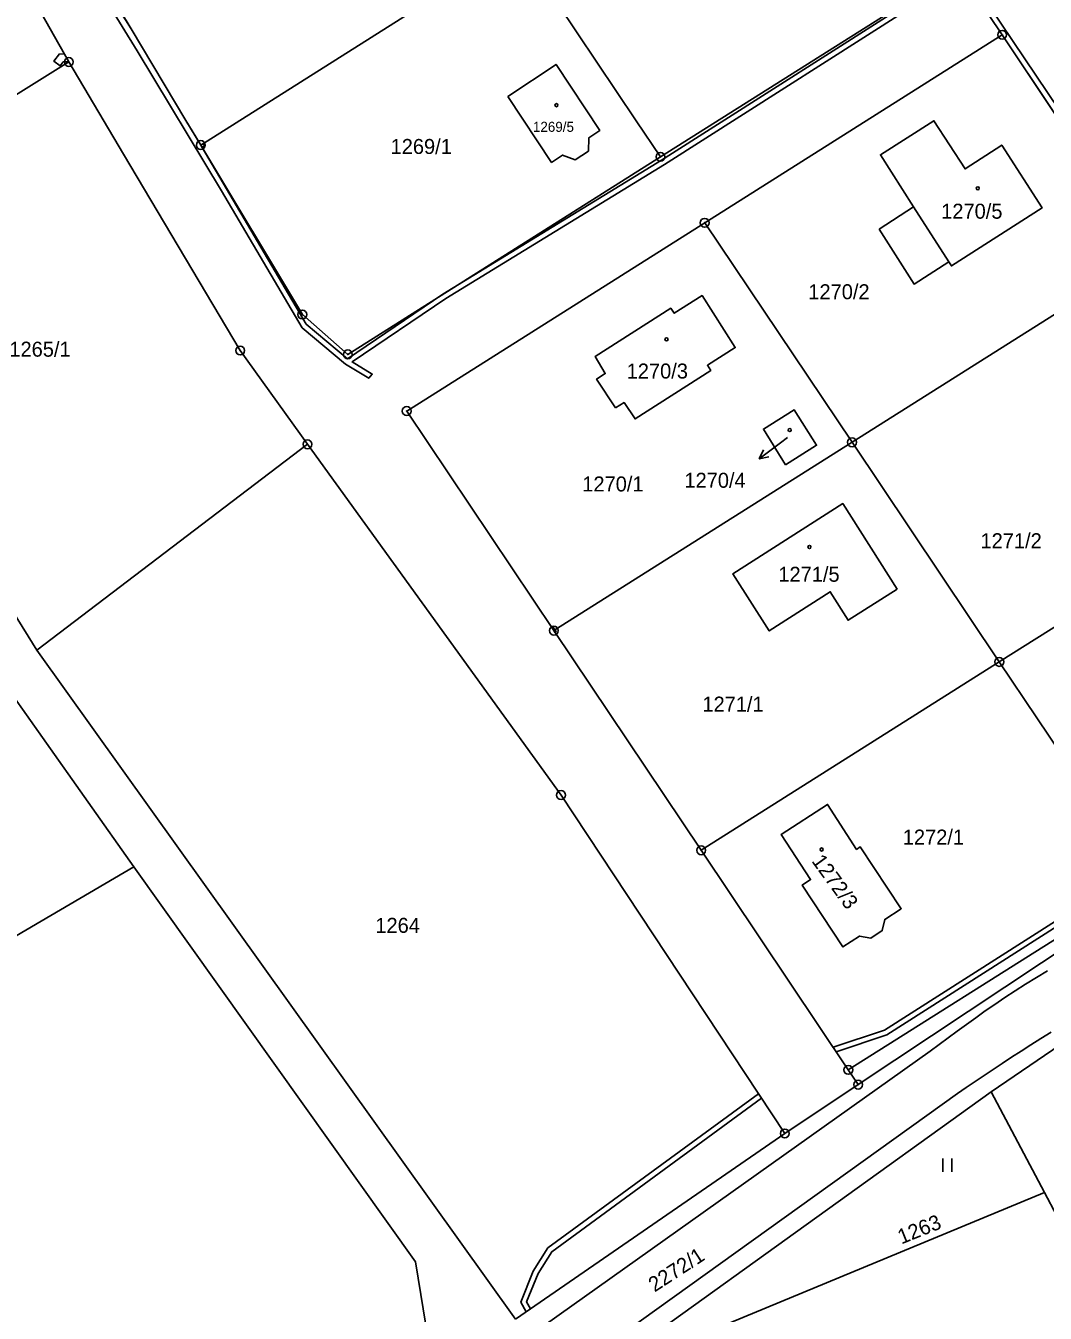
# Model space of a CAD drawing. Extents: x -504988 to -494607, y -1123820 to -1114018.
# Drawn here: x -498332.4 to -498216.7, y -1119413.1 to -1119267 of the extents above; entities that cross this region are included whole.
import ezdxf

# ---------------------------------------------------------------- set-up
doc = ezdxf.new("R2010")
doc.units = 0
for name, color, linetype in [('Hranice parcel', 7, 'Continuous'), ('Parcelní čísla', 7, 'Continuous'), ('Pop  PČ popisy', 7, 'Continuous'), ('Vnitřní kresba', 7, 'Continuous'), ('Věcná břemena k části', 7, 'Continuous'), ('Značky bodu BP', 7, 'Continuous'), ('Značky budov', 7, 'Continuous'), ('Značky kultur', 7, 'Continuous')]:
    doc.layers.add(name, color=color, linetype=linetype)

msp = doc.modelspace()

# ---------------------------------------------------------------- linework, layer by layer
at = {"layer": 'Hranice parcel'}
for p, q in [((-498312.55, -1119280.54), (-498276.55, -1119257.79)), ((-498327.52, -1119271.11), (-498360.07, -1119291.3)), ((-498238.65, -1119314.28), (-498255.37, -1119289.36)), ((-498204.98, -1119293.01), (-498238.65, -1119314.28)), ((-498300.44, -1119314.51), (-498331.16, -1119337.89)), ((-498238.65, -1119314.28), (-498272.48, -1119335.66)), ((-498221.94, -1119339.21), (-498238.65, -1119314.28)), ((-498221.94, -1119339.21), (-498188.36, -1119317.99)), ((-498272.48, -1119335.66), (-498255.77, -1119360.59)), ((-498331.16, -1119337.89), (-498276.83, -1119413.81)), ((-498320.15, -1119362.46), (-498335.79, -1119340.34)), ((-498255.77, -1119360.59), (-498221.94, -1119339.21)), ((-498205.22, -1119364.13), (-498221.94, -1119339.21)), ((-498255.77, -1119360.59), (-498239.07, -1119385.52)), ((-498320.15, -1119362.46), (-498397.28, -1119407.61)), ((-498205.22, -1119364.13), (-498239.07, -1119385.52)), ((-498239.07, -1119385.52), (-498237.95, -1119387.19)), ((-498237.95, -1119387.19), (-498246.28, -1119392.73)), ((-498222.86, -1119388.01), (-498263.33, -1119417.09)), ((-498222.86, -1119388.01), (-498216.82, -1119399.43)), ((-498276.83, -1119413.81), (-498246.28, -1119392.73)), ((-498216.82, -1119399.43), (-498262.51, -1119418.35))]:
    msp.add_line(p, q, dxfattribs=at)
for points in [[(-498350.01, -1119229.11), (-498338.78, -1119251.2), (-498327.52, -1119271.11)], [(-498327.47, -1119255.66), (-498320.46, -1119267.36), (-498314.23, -1119277.75), (-498312.55, -1119280.54)], [(-498260.39, -1119281.88), (-498263.13, -1119277.8), (-498276.55, -1119257.79)], [(-498260.39, -1119281.88), (-498226.6, -1119260.53), (-498228.47, -1119257.7)], [(-498204.98, -1119293.01), (-498221.61, -1119268.02), (-498255.37, -1119289.36)], [(-498327.52, -1119271.11), (-498321.32, -1119281.57), (-498308.07, -1119303.87), (-498300.44, -1119314.51)], [(-498277.7, -1119275.02), (-498272.23, -1119271.38), (-498267.27, -1119278.87), (-498268.5, -1119279.71), (-498268.57, -1119281.22), (-498270.06, -1119282.22), (-498271.49, -1119281.68), (-498272.75, -1119282.51), (-498277.7, -1119275.02)], [(-498235.58, -1119290.08), (-498231.66, -1119287.54), (-498235.43, -1119281.64), (-498229.36, -1119277.78), (-498225.82, -1119283.25), (-498221.65, -1119280.55), (-498217.08, -1119287.68), (-498227.38, -1119294.25), (-498227.66, -1119293.81), (-498231.6, -1119296.32), (-498235.58, -1119290.08)], [(-498312.55, -1119280.54), (-498301.02, -1119299.78), (-498295.86, -1119304.3), (-498260.39, -1119281.88)], [(-498255.37, -1119289.36), (-498289.18, -1119310.73), (-498272.48, -1119335.66)], [(-498331.16, -1119337.89), (-498345.92, -1119314.1), (-498360.07, -1119291.3)], [(-498265.47, -1119310.37), (-498267.63, -1119307.11), (-498266.65, -1119306.48), (-498267.79, -1119304.54), (-498259.21, -1119299.06), (-498258.83, -1119299.64), (-498255.67, -1119297.62), (-498251.9, -1119303.52), (-498255.06, -1119305.54), (-498254.68, -1119306.12), (-498263.27, -1119311.62), (-498264.52, -1119309.77), (-498265.47, -1119310.37)], [(-498246.19, -1119316.82), (-498248.71, -1119312.78), (-498245.2, -1119310.6), (-498242.67, -1119314.61), (-498246.19, -1119316.82)], [(-498246.28, -1119392.73), (-498271.67, -1119354.32), (-498300.44, -1119314.51)], [(-498233.53, -1119330.95), (-498239.09, -1119334.47), (-498241.12, -1119331.25), (-498248.05, -1119335.69), (-498252.16, -1119329.2), (-498239.7, -1119321.23), (-498233.53, -1119330.95)], [(-498237.95, -1119387.19), (-498208.83, -1119367.83), (-498164.71, -1119347.75)], [(-498236.52, -1119370.58), (-498237.79, -1119370.32), (-498239.68, -1119371.56), (-498244.3, -1119364.53), (-498243.35, -1119363.91), (-498246.69, -1119358.81), (-498241.42, -1119355.38), (-498238.14, -1119360.5), (-498237.71, -1119360.2), (-498233.07, -1119367.22), (-498234.94, -1119368.44), (-498235.22, -1119369.71), (-498236.52, -1119370.58)], [(-498291.91, -1119424.69), (-498286.69, -1119416.33), (-498288.2, -1119407.29), (-498320.15, -1119362.46)], [(-498212.41, -1119379.38), (-498215.02, -1119382.69), (-498222.86, -1119388.01)], [(-498216.82, -1119399.43), (-498215.41, -1119402.08), (-498204.5, -1119396.16)]]:
    msp.add_lwpolyline(points, dxfattribs=at)
at = {"layer": 'Pop  PČ popisy'}
for p, q in [((-498245.98, -1119313.73), (-498246.78, -1119314.33)), ((-498246.78, -1119314.33), (-498249.18, -1119316.14)), ((-498249.18, -1119316.14), (-498248.68, -1119315.13)), ((-498249.18, -1119316.14), (-498248.08, -1119315.93))]:
    msp.add_line(p, q, dxfattribs=at)
at = {"layer": 'Vnitřní kresba'}
for p, q in [((-498227.66, -1119293.81), (-498231.66, -1119287.54)), ((-498275.01, -1119415.54), (-498229.78, -1119383.39)), ((-498226.67, -1119388.21), (-498264.27, -1119415.18))]:
    msp.add_line(p, q, dxfattribs=at)
for points in [[(-498229.78, -1119383.39), (-498228.77, -1119382.63), (-498227.74, -1119381.87), (-498226.71, -1119381.11), (-498225.67, -1119380.35), (-498224.61, -1119379.59), (-498223.54, -1119378.83), (-498222.44, -1119378.08), (-498221.31, -1119377.31), (-498220.15, -1119376.55), (-498218.97, -1119375.8), (-498217.73, -1119375.03), (-498216.46, -1119374.28)], [(-498216.05, -1119381.22), (-498217.22, -1119381.94), (-498218.35, -1119382.66), (-498219.47, -1119383.38), (-498220.54, -1119384.08), (-498221.6, -1119384.78), (-498222.64, -1119385.47), (-498223.66, -1119386.16), (-498224.67, -1119386.84), (-498225.68, -1119387.53), (-498226.67, -1119388.21)]]:
    msp.add_lwpolyline(points, dxfattribs=at)
at = {"layer": 'Věcná břemena k části'}
for points in [[(-498327.17, -1119257.78), (-498319.76, -1119269.84), (-498310.19, -1119285.73), (-498301.04, -1119301.27), (-498296.11, -1119305.41), (-498293.49, -1119307), (-498293.09, -1119306.54), (-498295.37, -1119305.16), (-498284.76, -1119297.94), (-498259.94, -1119282.74), (-498228.36, -1119262.58)], [(-498228.93, -1119262.23), (-498260.26, -1119282.24), (-498285.07, -1119297.48), (-498295.91, -1119304.79), (-498300.58, -1119300.87), (-498312.39, -1119280.8), (-498312.55, -1119280.54), (-498312.71, -1119280.28), (-498314.23, -1119277.75), (-498320.46, -1119267.36), (-498326.63, -1119257.5)], [(-498226.17, -1119261.18), (-498221.61, -1119268.02), (-498215.91, -1119276.58)], [(-498211.17, -1119282.43), (-498225.65, -1119260.88)]]:
    msp.add_lwpolyline(points, dxfattribs=at)
for points in [[(-498328.02, -1119270.22), (-498328.58, -1119270.17), (-498329.22, -1119271.02), (-498328.5, -1119271.56), (-498328.16, -1119271.11), (-498327.52, -1119271.11)], [(-498312.55, -1119280.54), (-498312.39, -1119280.8), (-498312.13, -1119280.6), (-498312.28, -1119280.37)], [(-498272.69, -1119335.35), (-498272.48, -1119335.66), (-498272.36, -1119335.58), (-498272.57, -1119335.27)], [(-498272.48, -1119335.66), (-498272.36, -1119335.85), (-498272.23, -1119335.76), (-498272.36, -1119335.58)], [(-498240.79, -1119382.95), (-498240.44, -1119383.47), (-498234.71, -1119381.53), (-498208.79, -1119365.01), (-498205.88, -1119363.14), (-498206.22, -1119362.64), (-498209.11, -1119364.51), (-498234.97, -1119380.99)], [(-498275.62, -1119412.97), (-498275.13, -1119412.63), (-498275.57, -1119411.83), (-498274.28, -1119408.63), (-498272.72, -1119406.15), (-498248.93, -1119388.72), (-498249.26, -1119388.22), (-498273.16, -1119405.73), (-498274.82, -1119408.35), (-498276.23, -1119411.87)]]:
    msp.add_lwpolyline(points, close=True, dxfattribs=at)
at = {"layer": 'Značky bodu BP'}
for centre, radius in [((-498221.61, -1119268.02), 0.5), ((-498221.61, -1119268.02), 0.0303), ((-498327.52, -1119271.11), 0.5), ((-498327.52, -1119271.11), 0.0303), ((-498312.55, -1119280.54), 0.5), ((-498312.55, -1119280.54), 0.0303), ((-498260.39, -1119281.88), 0.5), ((-498260.39, -1119281.88), 0.0303), ((-498255.37, -1119289.36), 0.5), ((-498255.37, -1119289.36), 0.0303), ((-498301.02, -1119299.78), 0.5), ((-498301.02, -1119299.78), 0.0303), ((-498308.07, -1119303.87), 0.5), ((-498308.07, -1119303.87), 0.0303), ((-498295.86, -1119304.3), 0.5), ((-498295.86, -1119304.3), 0.0303), ((-498289.18, -1119310.73), 0.5), ((-498289.18, -1119310.73), 0.0303), ((-498300.44, -1119314.51), 0.5), ((-498238.65, -1119314.28), 0.5), ((-498300.44, -1119314.51), 0.0303), ((-498238.65, -1119314.28), 0.0303), ((-498272.48, -1119335.66), 0.5), ((-498272.48, -1119335.66), 0.0303), ((-498221.94, -1119339.21), 0.5), ((-498221.94, -1119339.21), 0.0303), ((-498271.67, -1119354.32), 0.5), ((-498271.67, -1119354.32), 0.0303), ((-498255.77, -1119360.59), 0.5), ((-498255.77, -1119360.59), 0.0303), ((-498239.07, -1119385.52), 0.5), ((-498239.07, -1119385.52), 0.0303), ((-498237.95, -1119387.19), 0.5), ((-498237.95, -1119387.19), 0.0303), ((-498246.28, -1119392.73), 0.5), ((-498246.28, -1119392.73), 0.0303)]:
    msp.add_circle(centre, radius, dxfattribs=at)
at = {"layer": 'Značky budov'}
for centre in [(-498272.19, -1119276.01), (-498224.38, -1119285.45), (-498259.7, -1119302.6), (-498245.72, -1119312.89), (-498243.48, -1119326.16), (-498242.1, -1119360.5)]:
    msp.add_circle(centre, 0.175, dxfattribs=at)
at = {"layer": 'Značky kultur'}
for p, q in [((-498228.33, -1119397.07), (-498228.33, -1119395.57)), ((-498227.33, -1119397.07), (-498227.33, -1119395.57))]:
    msp.add_line(p, q, dxfattribs=at)

# ---------------------------------------------------------------- texts
at = {"layer": 'Parcelní čísla'}
for s, height, p in [('1269/5', 1.139, (-498274.86, -1119279.04)), ('1269/1', 1.7, (-498291.01, -1119281.55)), ('1270/5', 1.7, (-498228.53, -1119288.9)), ('1270/2', 1.7, (-498243.61, -1119298.04)), ('1265/1', 1.7, (-498334.27, -1119304.56)), ('1270/3', 1.7, (-498264.22, -1119307.04)), ('1270/1', 1.7, (-498269.26, -1119319.86)), ('1270/4', 1.7, (-498257.67, -1119319.44)), ('1271/2', 1.7, (-498224.07, -1119326.3)), ('1271/5', 1.7, (-498247.01, -1119330.11)), ('1271/1', 1.7, (-498255.63, -1119344.85)), ('1272/1', 1.7, (-498232.89, -1119359.94)), ('1264', 1.7, (-498292.74, -1119369.96))]:
    msp.add_text(s, height=height, dxfattribs=at).set_placement(p)
for s, rotation, p in [('1272/3', 306, (-498243.3, -1119361.82)), ('1263', 22, (-498233.05, -1119405.34)), ('2272/1', 33, (-498261.05, -1119410.79))]:
    msp.add_text(s, height=1.7, rotation=rotation, dxfattribs=at).set_placement(p)

doc.saveas('drawing.dxf')
